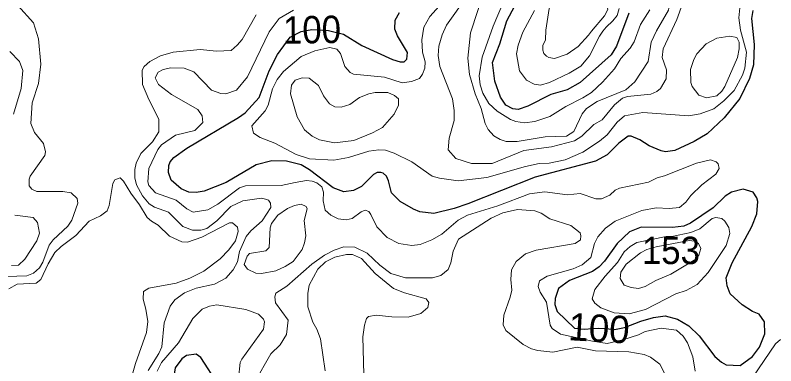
# Model space of a CAD drawing. Extents: x 673.6 to 698.9, y 7012 to 7040.1.
# Drawn here: x 695.387 to 697.61, y 7029.433 to 7030.457 of the extents above; entities that cross this region are included whole.
import ezdxf
from ezdxf.enums import TextEntityAlignment as Align

# ---------------------------------------------------------------- set-up
doc = ezdxf.new("R2010")
doc.units = 0
doc.header["$LTSCALE"] = 0.032
doc.layers.add('1', color=7, linetype='Continuous', lineweight=25)
doc.layers.add('2', color=7, linetype='Continuous', lineweight=13)
doc.layers.add('21', color=7, linetype='Continuous')
doc.layers.add('61', color=7, linetype='Continuous')

msp = doc.modelspace()

# ---------------------------------------------------------------- linework, layer by layer
at = {"layer": '1'}
for points in [[(697.1798, 7030.4631), (697.1437, 7030.3662), (697.1285, 7030.3413), (697.0381, 7030.2599), (696.9998, 7030.2386), (696.9522, 7030.2248), (696.8848, 7030.1911), (696.8563, 7030.1814), (696.8408, 7030.183), (696.8202, 7030.1935), (696.805, 7030.217), (696.7883, 7030.2643), (696.7816, 7030.319), (696.8031, 7030.3735), (696.8233, 7030.4405), (696.8468, 7030.4842)], [(697.5424, 7030.4701), (697.5382, 7030.4473), (697.5462, 7030.3715), (697.5446, 7030.312), (697.5328, 7030.2717), (697.5044, 7030.2133), (697.459, 7030.1565), (697.4087, 7030.1103), (697.3714, 7030.0876), (697.3141, 7030.0615), (697.2869, 7030.0581), (697.2743, 7030.0605), (697.2396, 7030.0756), (697.2122, 7030.0927), (697.1873, 7030.1031), (697.1785, 7030.1032), (697.1513, 7030.0829), (697.117, 7030.0487), (697.083, 7030.0299), (696.9065, 7029.9841), (696.7098, 7029.9055), (696.6692, 7029.8919), (696.6103, 7029.8773), (696.5693, 7029.8827), (696.5508, 7029.8897), (696.5116, 7029.9129), (696.4862, 7029.9377), (696.478, 7029.9734), (696.4716, 7029.987), (696.4622, 7029.9952), (696.4549, 7029.9977), (696.4444, 7029.9977), (696.4335, 7029.9918), (696.3983, 7029.9565), (696.375, 7029.9446), (696.3469, 7029.9406), (696.3158, 7029.9523), (696.2472, 7030.0047), (696.2224, 7030.0194), (696.1797, 7030.0301), (696.137, 7030.0311), (696.0908, 7030.0201), (696.0035, 7029.9683), (695.9385, 7029.9423), (695.9155, 7029.9389), (695.8941, 7029.9398), (695.8716, 7029.9496), (695.8429, 7029.9751), (695.8347, 7029.9968), (695.8355, 7030.0177), (695.8391, 7030.0288), (695.8506, 7030.041), (695.8885, 7030.0685), (696.0397, 7030.158), (696.0584, 7030.1717), (696.0992, 7030.2167), (696.1292, 7030.2944), (696.1529, 7030.3419), (696.1902, 7030.393), (696.2227, 7030.4091), (696.2535, 7030.4147), (696.3021, 7030.4125), (696.3459, 7030.4011), (696.3995, 7030.3681), (696.4891, 7030.3274), (696.5121, 7030.321)], [(696.4963, 7030.4159), (696.4974, 7030.4427), (696.5101, 7030.4648)], [(696.5121, 7030.321), (696.5234, 7030.3209), (696.5314, 7030.328), (696.533, 7030.3481), (696.5042, 7030.3961), (696.4963, 7030.4159)]]:
    msp.add_lwpolyline(points, dxfattribs=at)
for points in [[(697.0208, 7029.5421), (697.0496, 7029.5393), (697.0738, 7029.5419), (697.0908, 7029.5425), (697.1125, 7029.5415), (697.138, 7029.5384), (697.1674, 7029.5447), (697.2151, 7029.5633), (697.2517, 7029.5741), (697.2858, 7029.5781), (697.322, 7029.569), (697.3556, 7029.5493), (697.386, 7029.5197), (697.4318, 7029.46), (697.4508, 7029.4428), (697.4642, 7029.4355), (697.5054, 7029.4334), (697.5419, 7029.4595), (697.5617, 7029.4865), (697.578, 7029.5255), (697.5765, 7029.5611), (697.561, 7029.583), (697.5419, 7029.5914), (697.5116, 7029.6107), (697.4759, 7029.6428), (697.4679, 7029.6659), (697.4649, 7029.6892), (697.4824, 7029.7338), (697.5393, 7029.8395), (697.5537, 7029.8764), (697.5569, 7029.9129), (697.5546, 7029.923), (697.543, 7029.9402), (697.5139, 7029.9486), (697.4798, 7029.9397), (697.4614, 7029.928), (697.4262, 7029.8942), (697.3601, 7029.8495), (697.3409, 7029.8409), (697.308, 7029.8362), (697.2165, 7029.8377), (697.1817, 7029.8241), (697.1464, 7029.7896), (697.1094, 7029.7386), (697.0932, 7029.7217), (697.0739, 7029.7076), (697.0067, 7029.6817), (696.9748, 7029.658), (696.9644, 7029.6291), (696.9637, 7029.6118), (696.9705, 7029.5909)], [(695.9294, 7029.4572), (695.9158, 7029.467), (695.8876, 7029.4628), (695.8738, 7029.4529), (695.8544, 7029.4268), (695.8503, 7029.4009), (695.8586, 7029.3866), (695.9297, 7029.3286), (695.9648, 7029.3249), (695.9734, 7029.3316), (695.9841, 7029.3616), (695.9806, 7029.3772)]]:
    msp.add_lwpolyline(points, close=True, dxfattribs=at)
at = {"layer": '2'}
for points in [[(697.5069, 7030.4135), (697.5012, 7030.4495), (697.5047, 7030.4786), (697.5322, 7030.5532), (697.5404, 7030.591), (697.5424, 7030.6758)], [(696.7607, 7030.5393), (696.7172, 7030.4056), (696.7093, 7030.3311), (696.7147, 7030.2837), (696.7311, 7030.2273), (696.7489, 7030.1844), (696.7605, 7030.1401), (696.7688, 7030.1232), (696.7857, 7030.1041), (696.8039, 7030.0935), (696.822, 7030.0877), (696.8541, 7030.0883), (696.9354, 7030.1014), (696.9982, 7030.1033), (697.0194, 7030.1172), (697.0441, 7030.1686), (697.056, 7030.1838), (697.0878, 7030.2051), (697.1709, 7030.2388), (697.1974, 7030.2621)], [(696.6745, 7030.0386), (696.6523, 7030.0638), (696.6545, 7030.0972), (696.6695, 7030.1493), (696.6695, 7030.1788), (696.6643, 7030.2124), (696.6277, 7030.3067), (696.6227, 7030.3388), (696.6251, 7030.3659), (696.6346, 7030.3996), (696.6475, 7030.4273), (696.7078, 7030.513)], [(695.55, 7029.938), (695.5256, 7029.9421), (695.4495, 7029.9422), (695.4352, 7029.949), (695.4271, 7029.9588), (695.427, 7029.978), (695.4305, 7029.9869), (695.4736, 7030.0467), (695.4747, 7030.058), (695.4698, 7030.0817), (695.4433, 7030.1142), (695.432, 7030.1407), (695.4366, 7030.2007), (695.4548, 7030.257), (695.4616, 7030.314), (695.4549, 7030.3875), (695.4403, 7030.4349), (695.3939, 7030.4848)], [(696.6346, 7030.4933), (696.5985, 7030.4531), (696.5806, 7030.4216), (696.575, 7030.3848), (696.5768, 7030.349), (696.5848, 7030.3201), (696.584, 7030.3025), (696.5774, 7030.2841), (696.5678, 7030.2719), (696.5447, 7030.2634), (696.518, 7030.2595), (696.4661, 7030.2758), (696.3757, 7030.2841), (696.3656, 7030.2891), (696.3501, 7030.3067), (696.3375, 7030.3448), (696.3264, 7030.3576), (696.306, 7030.362), (696.2622, 7030.3531), (696.2225, 7030.3357), (696.1704, 7030.2925), (696.1525, 7030.2689), (696.1388, 7030.2416), (696.1258, 7030.1943), (696.1174, 7030.1775), (696.078, 7030.1336), (696.0834, 7030.1123), (696.1026, 7030.0992), (696.1453, 7030.0828), (696.2077, 7030.0498), (696.2466, 7030.0371), (696.3181, 7030.0334), (696.3604, 7030.0415), (696.4206, 7030.0595), (696.4493, 7030.0637), (696.469, 7030.0629), (696.4944, 7030.0539), (696.5457, 7030.0286), (696.6057, 7029.9864), (696.6263, 7029.9805), (696.6816, 7029.9734), (696.7652, 7029.9825), (696.8782, 7030.0152), (696.9177, 7030.0235), (696.9476, 7030.0244), (696.9943, 7030.034), (697.0452, 7030.0568), (697.0945, 7030.0888), (697.1163, 7030.1071), (697.1458, 7030.1448), (697.1678, 7030.1633), (697.2208, 7030.173), (697.3554, 7030.1628), (697.389, 7030.1689), (697.4284, 7030.183), (697.458, 7030.2064), (697.4875, 7030.2373), (697.5125, 7030.282), (697.5191, 7030.3018), (697.524, 7030.3485), (697.5069, 7030.4135)], [(696.8139, 7030.4956), (696.7835, 7030.4247), (696.7514, 7030.3338), (696.7427, 7030.2794), (696.7451, 7030.2532), (696.7531, 7030.2288), (696.7712, 7030.1988), (696.7949, 7030.1767), (696.8344, 7030.1522), (696.85, 7030.146), (696.8754, 7030.1427), (696.9052, 7030.1461), (696.9494, 7030.1609), (696.9958, 7030.1903), (697.0455, 7030.215), (697.0711, 7030.2312), (697.1032, 7030.2607), (697.1377, 7030.3002), (697.1564, 7030.3306), (697.1839, 7030.3608), (697.1952, 7030.379), (697.2142, 7030.43), (697.2412, 7030.4727)], [(697.3368, 7030.4902), (697.3202, 7030.4447), (697.2803, 7030.359), (697.2777, 7030.3334), (697.2898, 7030.2971), (697.2891, 7030.2712), (697.2726, 7030.2422), (697.2621, 7030.2335), (697.2441, 7030.2263), (697.1757, 7030.219), (697.1618, 7030.2141), (697.1384, 7030.1949), (697.1023, 7030.1509), (697.0779, 7030.1377), (697.0426, 7030.1033), (697.0212, 7030.0894)], [(697.1974, 7030.2621), (697.2364, 7030.3215), (697.2453, 7030.3776), (697.2608, 7030.4116), (697.2956, 7030.4713), (697.2997, 7030.4953)], [(696.0909, 7030.4579), (696.0495, 7030.3861), (696.0354, 7030.3689), (696.0174, 7030.3539), (695.9748, 7030.3515), (695.9275, 7030.3564), (695.8482, 7030.3486), (695.811, 7030.3379), (695.7804, 7030.3218), (695.764, 7030.307), (695.7575, 7030.296), (695.7582, 7030.2541), (695.7767, 7030.2107), (695.8065, 7030.1535), (695.8066, 7030.1159), (695.7877, 7030.0867), (695.7538, 7030.0526), (695.7401, 7030.0243), (695.7361, 7030.0062), (695.7361, 7029.9813), (695.7411, 7029.9616), (695.7582, 7029.9288), (695.7785, 7029.9054), (695.7942, 7029.8963), (695.8346, 7029.8814), (695.8765, 7029.8399), (695.9052, 7029.8287), (695.9288, 7029.8286), (695.9463, 7029.8338), (695.9764, 7029.8563), (696.0168, 7029.8975), (696.0518, 7029.9143), (696.1069, 7029.9224)], [(696.1636, 7029.9593), (696.0597, 7029.9586), (696.0417, 7029.9528), (695.9786, 7029.9046), (695.9496, 7029.888), (695.9071, 7029.8813), (695.8878, 7029.8908), (695.8575, 7029.9165), (695.7967, 7029.9381), (695.7776, 7029.9596), (695.7743, 7029.9702), (695.7772, 7030.0087), (695.8036, 7030.0642), (695.8138, 7030.0782), (695.8551, 7030.1065), (695.912, 7030.1203), (695.9348, 7030.1438), (695.9331, 7030.1624), (695.92, 7030.1812), (695.8432, 7030.2254), (695.8052, 7030.2543), (695.7953, 7030.2736), (695.8041, 7030.2902), (695.8191, 7030.2977), (695.8416, 7030.303), (695.8806, 7030.302), (695.9087, 7030.2911), (695.9603, 7030.2377), (695.9878, 7030.2276), (696.0022, 7030.2273), (696.0334, 7030.2381), (696.0651, 7030.2765), (696.1286, 7030.4085), (696.1581, 7030.4471), (696.1998, 7030.4715)], [(696.9044, 7030.471), (696.8699, 7030.4069), (696.8568, 7030.3691), (696.852, 7030.3436), (696.8602, 7030.2942), (696.881, 7030.2673), (696.903, 7030.255), (696.9222, 7030.2528), (696.9483, 7030.2599), (697.0059, 7030.287), (697.0398, 7030.3083), (697.0654, 7030.3379), (697.0945, 7030.3956), (697.1037, 7030.4098), (697.1136, 7030.4221), (697.1333, 7030.4405), (697.1456, 7030.4559), (697.1519, 7030.4764)], [(695.3714, 7030.3512), (695.3988, 7030.322), (695.409, 7030.295), (695.404, 7030.2429), (695.3812, 7030.168)], [(697.0212, 7030.0894), (696.9538, 7030.072), (696.8734, 7030.0617), (696.7809, 7030.0235), (696.7205, 7030.0236), (696.6745, 7030.0386)], [(697.3741, 7029.4173), (697.3671, 7029.4586), (697.3515, 7029.5), (697.3392, 7029.5189), (697.3194, 7029.5368), (697.2743, 7029.5427), (697.2281, 7029.5328), (697.2079, 7029.5228), (697.1621, 7029.5081), (697.1172, 7029.4978), (697.0737, 7029.5041), (696.9805, 7029.5248), (696.9559, 7029.5418), (696.9506, 7029.5515), (696.939, 7029.6181), (696.9213, 7029.6473), (696.9154, 7029.6638), (696.9194, 7029.6809), (696.9414, 7029.6943), (697.0174, 7029.7161), (697.0439, 7029.7275), (697.0689, 7029.7494), (697.0799, 7029.7898), (697.0895, 7029.809), (697.112, 7029.8348), (697.1403, 7029.855), (697.2179, 7029.8865), (697.2604, 7029.8936), (697.2984, 7029.8921), (697.3277, 7029.8954), (697.3465, 7029.9107), (697.3612, 7029.9296), (697.3938, 7029.9614), (697.4347, 7029.9925), (697.4437, 7030.0086), (697.4411, 7030.0226), (697.435, 7030.0286), (697.4187, 7030.0343), (697.3775, 7030.025), (697.2841, 7029.9871), (697.2633, 7029.9816), (697.2375, 7029.9691), (697.1524, 7029.9519), (697.1404, 7029.9461), (697.1247, 7029.9306), (697.0998, 7029.9199), (697.0839, 7029.9207), (697.038, 7029.9355), (697.0012, 7029.9324), (696.9346, 7029.9406), (696.8898, 7029.9352), (696.7971, 7029.9), (696.7086, 7029.873), (696.6808, 7029.858), (696.6336, 7029.8167), (696.6039, 7029.8005), (696.5703, 7029.7871), (696.5457, 7029.7844), (696.5074, 7029.7897), (696.4737, 7029.8073), (696.4436, 7029.8389), (696.4256, 7029.8745), (696.4198, 7029.8833), (696.4093, 7029.8869), (696.3982, 7029.8828), (696.3714, 7029.8629), (696.3535, 7029.8585), (696.3305, 7029.8618), (696.3094, 7029.8722), (696.2922, 7029.8869), (696.2869, 7029.9146), (696.2873, 7029.9395), (696.2832, 7029.9558)], [(696.0382, 7029.8247), (696.0367, 7029.8374), (696.0214, 7029.8499), (696.0125, 7029.8501), (695.9325, 7029.8087), (695.8905, 7029.7935), (695.8733, 7029.7943), (695.8376, 7029.811), (695.804, 7029.8438), (695.7847, 7029.8549), (695.7727, 7029.866), (695.7497, 7029.903), (695.7241, 7029.9366), (695.7034, 7029.9722), (695.6938, 7029.9814), (695.6778, 7029.9757), (695.6719, 7029.9647), (695.6615, 7029.9006), (695.6551, 7029.8852), (695.6364, 7029.8703), (695.6026, 7029.8548), (695.5634, 7029.8131), (695.5208, 7029.7811), (695.5029, 7029.7633), (695.4833, 7029.7308), (695.4613, 7029.6849), (695.4479, 7029.6741), (695.3926, 7029.6713), (695.3682, 7029.6578)], [(696.2832, 7029.9558), (696.2679, 7029.9669), (696.2543, 7029.9724), (696.2383, 7029.9743), (696.2048, 7029.9685), (696.1636, 7029.9593)], [(695.4977, 7029.8007), (695.5403, 7029.8403), (695.5519, 7029.8576), (695.5698, 7029.9073), (695.5681, 7029.9217), (695.55, 7029.938)], [(696.1069, 7029.9224), (696.1178, 7029.9195), (696.127, 7029.9165), (696.1331, 7029.9076), (696.1337, 7029.8949), (696.1084, 7029.8561)], [(696.086, 7029.3833), (696.1339, 7029.4678), (696.1606, 7029.4941), (696.1799, 7029.5237), (696.1845, 7029.566), (696.1469, 7029.6167), (696.1452, 7029.634), (696.1479, 7029.6446), (696.1806, 7029.6651), (696.2539, 7029.7295), (696.2909, 7029.7555), (696.3191, 7029.7703), (696.3474, 7029.7802), (696.3796, 7029.7796), (696.4153, 7029.7618), (696.4525, 7029.7264), (696.4849, 7029.7018), (696.5278, 7029.6891), (696.6065, 7029.6891), (696.631, 7029.6961), (696.652, 7029.7134), (696.6601, 7029.7335), (696.6667, 7029.7673), (696.6825, 7029.8021), (696.7774, 7029.8638), (696.8115, 7029.879), (696.8545, 7029.8887), (696.9055, 7029.8856), (696.9239, 7029.8782), (696.9495, 7029.8621), (697.0103, 7029.8424), (697.0374, 7029.8206), (697.04, 7029.8126), (697.0384, 7029.8002), (697.0233, 7029.7895), (696.9097, 7029.7705), (696.8776, 7029.7598), (696.8512, 7029.7375), (696.8376, 7029.7132), (696.8356, 7029.6846), (696.8379, 7029.6538), (696.8337, 7029.6329), (696.8149, 7029.5803), (696.8126, 7029.5521), (696.8204, 7029.5359), (696.8716, 7029.4951), (696.8953, 7029.4824), (696.9139, 7029.4768), (696.9582, 7029.4722), (697.0295, 7029.487), (697.0824, 7029.4766), (697.1797, 7029.4737), (697.225, 7029.4655), (697.2431, 7029.4573), (697.2708, 7029.4376), (697.2931, 7029.3935)], [(695.3856, 7029.8724), (695.4387, 7029.8656), (695.4515, 7029.8509), (695.4573, 7029.8203), (695.45, 7029.7975), (695.4147, 7029.7441), (695.3962, 7029.7269), (695.3757, 7029.7253)], [(696.1084, 7029.8561), (696.075, 7029.8268), (696.0621, 7029.8103), (696.0422, 7029.7662), (696.0367, 7029.7363), (696.0232, 7029.713), (696.0023, 7029.6882), (695.9693, 7029.6715), (695.9151, 7029.6594), (695.8816, 7029.6459), (695.853, 7029.6251), (695.8396, 7029.6068), (695.8216, 7029.5579), (695.8147, 7029.4882), (695.8066, 7029.4689), (695.7753, 7029.4184)], [(695.8973, 7029.6884), (695.9378, 7029.7086), (695.9855, 7029.7454), (696.0107, 7029.7715), (696.0301, 7029.7975), (696.0382, 7029.8247)], [(695.3623, 7029.6939), (695.4204, 7029.6949), (695.4399, 7029.7027), (695.4578, 7029.7189), (695.4672, 7029.7351), (695.486, 7029.7853), (695.4977, 7029.8007)], [(696.4057, 7029.4073), (696.4025, 7029.5176), (696.4074, 7029.5514), (696.4138, 7029.5704), (696.4194, 7029.5765), (696.442, 7029.5805), (696.4876, 7029.5757), (696.5354, 7029.5749), (696.5722, 7029.5854), (696.5927, 7029.6025), (696.5955, 7029.617), (696.5881, 7029.6281), (696.5244, 7029.6457), (696.4926, 7029.6585), (696.4386, 7029.7025), (696.3983, 7029.7457), (696.3729, 7029.7573), (696.3549, 7029.7579), (696.3211, 7029.7498), (696.2932, 7029.7359), (696.2711, 7029.715), (696.2453, 7029.6679), (696.2414, 7029.6441), (696.2423, 7029.6053), (696.2565, 7029.5603), (696.2684, 7029.5398), (696.2788, 7029.5115), (696.2924, 7029.4176)], [(695.6849, 7029.2532), (695.7383, 7029.4389), (695.7705, 7029.5297), (695.7738, 7029.5616), (695.7688, 7029.5981), (695.7607, 7029.6275), (695.7618, 7029.6499), (695.7771, 7029.6594), (695.8571, 7029.6738), (695.8973, 7029.6884)], [(696.0393, 7029.3954), (696.0446, 7029.4423), (696.0486, 7029.4519), (696.1125, 7029.5399), (696.1155, 7029.5607), (696.1119, 7029.5692), (696.0981, 7029.5831), (696.0607, 7029.5972), (695.9759, 7029.6109), (695.9543, 7029.607), (695.933, 7029.5976), (695.9057, 7029.5704), (695.8638, 7029.4999), (695.8139, 7029.442), (695.8015, 7029.4172)], [(697.6238, 7029.5097), (697.6085, 7029.4965), (697.5422, 7029.3998)]]:
    msp.add_lwpolyline(points, dxfattribs=at)
for points in [[(696.9691, 7030.5091), (696.9569, 7030.4948), (696.9471, 7030.4766), (696.9374, 7030.4134), (696.9365, 7030.3846), (696.9284, 7030.3679), (696.9291, 7030.355), (696.9321, 7030.3452), (696.9393, 7030.3375), (696.9466, 7030.3328), (696.9626, 7030.3301), (696.9998, 7030.3432), (697.0317, 7030.365), (697.0626, 7030.3985), (697.0711, 7030.4104), (697.1087, 7030.4553), (697.1185, 7030.4731), (697.1154, 7030.4885), (697.1105, 7030.4959), (697.0933, 7030.5082), (697.053, 7030.5177), (697.0312, 7030.5268), (696.9959, 7030.5287)], [(697.4752, 7030.3957), (697.4961, 7030.3915), (697.5026, 7030.3782), (697.5026, 7030.3582), (697.4975, 7030.3336), (697.4604, 7030.2488), (697.4515, 7030.2344), (697.4375, 7030.2214), (697.4066, 7030.215), (697.3849, 7030.2235), (697.3652, 7030.249), (697.3615, 7030.2604), (697.3607, 7030.2985), (697.3698, 7030.327), (697.3792, 7030.3439), (697.4063, 7030.3736), (697.437, 7030.39)], [(696.3643, 7030.196), (696.3931, 7030.216), (696.4197, 7030.2272), (696.4391, 7030.2305), (696.4755, 7030.2305), (696.495, 7030.2225), (696.5064, 7030.2125), (696.5072, 7030.1937), (696.4941, 7030.1673), (696.4598, 7030.1289), (696.4309, 7030.1129), (696.376, 7030.0903), (696.32, 7030.0836), (696.2755, 7030.0924), (696.255, 7030.1031), (696.2325, 7030.1218), (696.2105, 7030.1601), (696.1912, 7030.2269), (696.1938, 7030.2527), (696.205, 7030.2669), (696.2258, 7030.2741), (696.2457, 7030.2724), (696.2733, 7030.2519), (696.2876, 7030.2215), (696.3051, 7030.1974), (696.3206, 7030.1892), (696.3391, 7030.1879)], [(696.1194, 7029.7688), (696.1285, 7029.7784), (696.1321, 7029.8353), (696.1354, 7029.8482), (696.1545, 7029.8726), (696.1824, 7029.8924), (696.2027, 7029.9013), (696.2224, 7029.905), (696.2373, 7029.8983), (696.2403, 7029.8912), (696.2316, 7029.857), (696.2357, 7029.8127), (696.2325, 7029.7916), (696.2254, 7029.7724), (696.1994, 7029.7376), (696.1758, 7029.7224), (696.1479, 7029.7102), (696.1065, 7029.7023), (696.0896, 7029.7034), (696.0657, 7029.7148), (696.0558, 7029.7286), (696.0645, 7029.7524), (696.0714, 7029.7604)], [(697.3481, 7029.6529), (697.3797, 7029.6701), (697.4115, 7029.7049), (697.4646, 7029.7838), (697.4754, 7029.8186), (697.4722, 7029.837), (697.4605, 7029.8552), (697.4523, 7029.8624), (697.4348, 7029.8656), (697.4239, 7029.8631), (697.3874, 7029.8327), (697.3608, 7029.8219), (697.3058, 7029.8107), (697.2895, 7029.8107), (697.2037, 7029.7926), (697.1841, 7029.781), (697.1663, 7029.7651), (697.1465, 7029.7345), (697.1104, 7029.6946), (697.0807, 7029.6557), (697.073, 7029.6286), (697.0804, 7029.6152), (697.0985, 7029.6016), (697.1367, 7029.5871), (697.1814, 7029.5841), (697.2287, 7029.5966), (697.317, 7029.643)], [(697.259, 7029.6813), (697.3032, 7029.6998), (697.376, 7029.7442), (697.3851, 7029.7553), (697.3908, 7029.7754), (697.3839, 7029.7897), (697.3719, 7029.7965), (697.3562, 7029.799), (697.2602, 7029.7804), (697.2329, 7029.7719), (697.2146, 7029.7624), (697.1726, 7029.7291), (697.1562, 7029.7057), (697.1549, 7029.6872), (697.1667, 7029.6686), (697.1867, 7029.6609), (697.2086, 7029.6587), (697.228, 7029.6643)]]:
    msp.add_lwpolyline(points, close=True, dxfattribs=at)

# ---------------------------------------------------------------- texts
at = {"layer": '21', "width": 0.95}
msp.add_text('153', height=0.08, dxfattribs=at).set_placement((697.2182, 7029.7297))
at = {"layer": '61', "width": 0.95}
msp.add_text('100', height=0.08, rotation=0.768, dxfattribs=at).set_placement((696.2545, 7030.3746), align=Align.CENTER)
at = {"layer": '61'}
msp.add_text('100', height=0.08, rotation=356.693, dxfattribs=at).set_placement((697.0908, 7029.5024), align=Align.CENTER)

doc.saveas('drawing.dxf')
